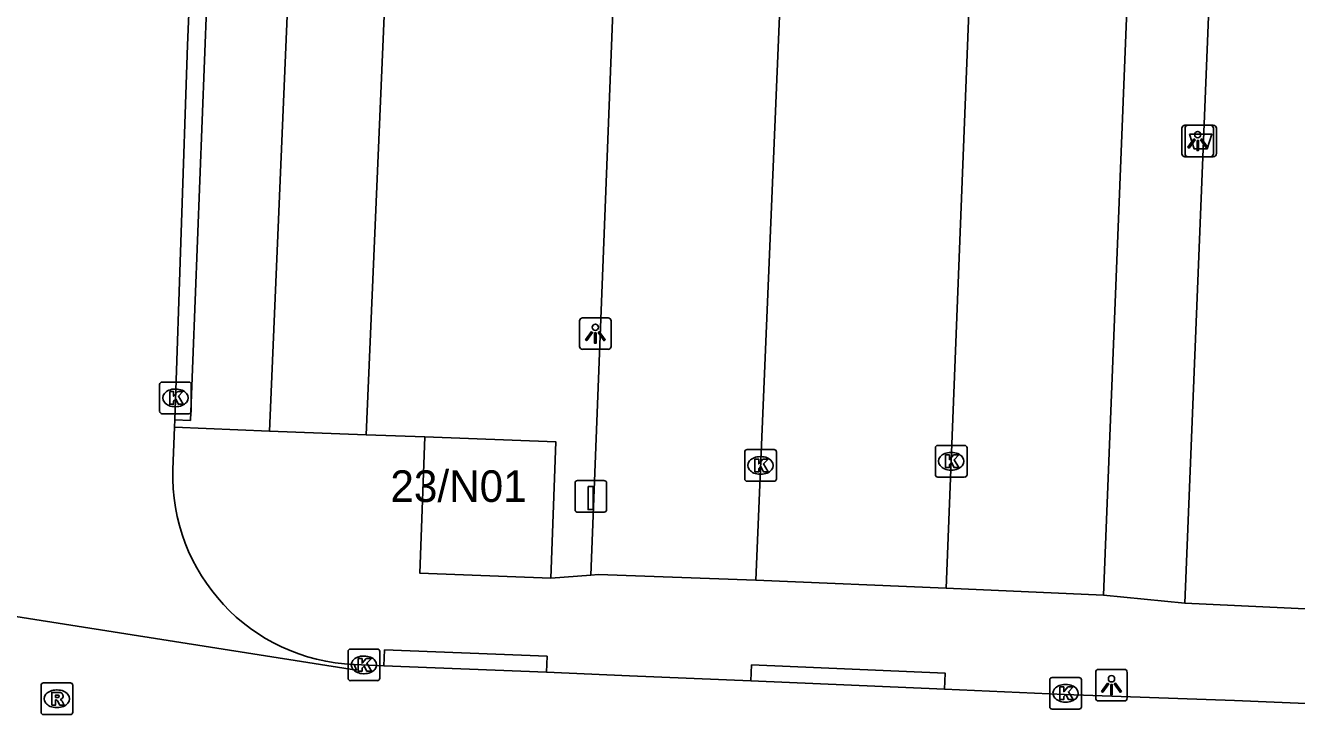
# Model space of a CAD drawing. Extents: x 160077 to 160945, y 386481 to 387498.
# Drawn here: x 160812.49 to 160852.7, y 386606.29 to 386628.1 of the extents above; entities that cross this region are included whole.
import ezdxf

# ---------------------------------------------------------------- set-up
doc = ezdxf.new("R2010")
doc.units = 0
for name, color, linetype in [('IMGEO_Afvalbak', 7, 'Continuous'), ('IMGEO_Kolk', 7, 'Continuous'), ('IMGEO_Laadpaal', 7, 'Continuous'), ('IMGEO_Lichtpunt', 7, 'Continuous'), ('IMGEO_Pand', 7, 'Continuous'), ('IMGEO_Pand_nummerreeks', 7, 'Continuous'), ('IMGEO_Parkeervlak_open', 7, 'Continuous'), ('IMGEO_Rijbaan_lokaal_open', 7, 'Continuous'), ('IMGEO_Rioolput', 7, 'Continuous'), ('IMGEO_Voetpad_open', 7, 'Continuous')]:
    doc.layers.add(name, color=color, linetype=linetype)

msp = doc.modelspace()

# ---------------------------------------------------------------- linework, layer by layer
at = {"layer": 'IMGEO_Afvalbak'}
for p, q in [((160849.169, 386624.046), (160849.169, 386624.846)), ((160849.169, 386624.846), (160849.169, 386624.046)), ((160849.269, 386624.946), (160850.059, 386624.946)), ((160850.059, 386624.946), (160849.269, 386624.946)), ((160850.159, 386624.846), (160850.159, 386624.046)), ((160850.159, 386624.046), (160850.159, 386624.846)), ((160850.059, 386623.946), (160849.269, 386623.946)), ((160849.269, 386623.946), (160850.059, 386623.946))]:
    msp.add_line(p, q, dxfattribs=at)
msp.add_lwpolyline([(160849.312, 386624.66), (160850.016, 386624.66), (160849.867, 386624.19), (160849.461, 386624.19), (160849.312, 386624.66)], dxfattribs=at)
for centre, start, end in [((160849.269, 386624.846), 90, 180), ((160849.269, 386624.846), 90, 180), ((160850.059, 386624.846), 0, 90), ((160850.059, 386624.846), 360, 90), ((160849.269, 386624.046), 180, 270), ((160849.269, 386624.046), 180, 270), ((160850.059, 386624.046), 270, 0), ((160850.059, 386624.046), 270, 0)]:
    msp.add_arc(centre, 0.1, start, end, dxfattribs=at)
at = {"layer": 'IMGEO_Kolk'}
for p, q in [((160816.734, 386615.888), (160816.734, 386616.74)), ((160816.809, 386616.814), (160817.661, 386616.814)), ((160817.735, 386616.74), (160817.735, 386615.888)), ((160817.222, 386616.594), (160817.247, 386616.594)), ((160817.245, 386616.034), (160817.22, 386616.034)), ((160817.661, 386615.814), (160816.809, 386615.814)), ((160841.271, 386613.882), (160841.271, 386614.734)), ((160841.346, 386614.808), (160842.198, 386614.808)), ((160842.272, 386614.734), (160842.272, 386613.882)), ((160835.241, 386613.75), (160835.241, 386614.602)), ((160835.316, 386614.676), (160836.168, 386614.676)), ((160835.729, 386614.456), (160835.754, 386614.456)), ((160836.242, 386614.602), (160836.242, 386613.75)), ((160841.759, 386614.588), (160841.784, 386614.588)), ((160841.782, 386614.028), (160841.757, 386614.028)), ((160836.168, 386613.676), (160835.316, 386613.676)), ((160835.752, 386613.896), (160835.727, 386613.896)), ((160842.198, 386613.808), (160841.346, 386613.808)), ((160822.696, 386607.439), (160822.696, 386608.291)), ((160822.771, 386608.365), (160823.623, 386608.365)), ((160823.697, 386608.291), (160823.697, 386607.439)), ((160823.184, 386608.145), (160823.209, 386608.145)), ((160823.207, 386607.585), (160823.182, 386607.585)), ((160823.623, 386607.365), (160822.771, 386607.365)), ((160844.89, 386606.539), (160844.89, 386607.391)), ((160844.965, 386607.465), (160845.817, 386607.465)), ((160845.378, 386607.245), (160845.403, 386607.245)), ((160845.891, 386607.391), (160845.891, 386606.539)), ((160845.401, 386606.685), (160845.376, 386606.685)), ((160845.817, 386606.465), (160844.965, 386606.465))]:
    msp.add_line(p, q, dxfattribs=at)
for points in [[(160816.734, 386615.888), (160816.734, 386616.74)], [(160816.809, 386616.814), (160817.661, 386616.814)], [(160817.735, 386616.74), (160817.735, 386615.888)], [(160817.055, 386616.514), (160817.178, 386616.514), (160817.178, 386616.363), (160817.308, 386616.514), (160817.472, 386616.514), (160817.326, 386616.363), (160817.479, 386616.114), (160817.327, 386616.114), (160817.242, 386616.278), (160817.178, 386616.211), (160817.178, 386616.114), (160817.055, 386616.114), (160817.055, 386616.514)], [(160817.661, 386615.814), (160816.809, 386615.814)], [(160841.271, 386613.882), (160841.271, 386614.734)], [(160841.346, 386614.808), (160842.198, 386614.808)], [(160842.272, 386614.734), (160842.272, 386613.882)], [(160835.241, 386613.75), (160835.241, 386614.602)], [(160835.316, 386614.676), (160836.168, 386614.676)], [(160835.562, 386614.376), (160835.685, 386614.376), (160835.685, 386614.225), (160835.815, 386614.376), (160835.979, 386614.376), (160835.833, 386614.225), (160835.986, 386613.976), (160835.834, 386613.976), (160835.749, 386614.14), (160835.685, 386614.073), (160835.685, 386613.976), (160835.562, 386613.976), (160835.562, 386614.376)], [(160836.242, 386614.602), (160836.242, 386613.75)], [(160841.592, 386614.508), (160841.715, 386614.508), (160841.715, 386614.357), (160841.845, 386614.508), (160842.009, 386614.508), (160841.863, 386614.357), (160842.016, 386614.108), (160841.864, 386614.108), (160841.779, 386614.272), (160841.715, 386614.205), (160841.715, 386614.108), (160841.592, 386614.108), (160841.592, 386614.508)], [(160836.168, 386613.676), (160835.316, 386613.676)], [(160842.198, 386613.808), (160841.346, 386613.808)], [(160822.696, 386607.439), (160822.696, 386608.291)], [(160822.771, 386608.365), (160823.623, 386608.365)], [(160823.697, 386608.291), (160823.697, 386607.439)], [(160823.017, 386608.065), (160823.14, 386608.065), (160823.14, 386607.914), (160823.27, 386608.065), (160823.434, 386608.065), (160823.288, 386607.914), (160823.441, 386607.665), (160823.289, 386607.665), (160823.204, 386607.829), (160823.14, 386607.762), (160823.14, 386607.665), (160823.017, 386607.665), (160823.017, 386608.065)], [(160823.623, 386607.365), (160822.771, 386607.365)], [(160844.89, 386606.539), (160844.89, 386607.391)], [(160844.965, 386607.465), (160845.817, 386607.465)], [(160845.211, 386607.165), (160845.334, 386607.165), (160845.334, 386607.014), (160845.464, 386607.165), (160845.628, 386607.165), (160845.482, 386607.014), (160845.635, 386606.765), (160845.483, 386606.765), (160845.398, 386606.929), (160845.334, 386606.862), (160845.334, 386606.765), (160845.211, 386606.765), (160845.211, 386607.165)], [(160845.891, 386607.391), (160845.891, 386606.539)], [(160845.817, 386606.465), (160844.965, 386606.465)]]:
    msp.add_lwpolyline(points, dxfattribs=at)
for centre, start, end in [((160816.811, 386616.738), 91.552, 178.448), ((160816.811, 386616.738), 91.552, 178.448), ((160817.659, 386616.738), 1.552, 88.448), ((160817.659, 386616.738), 1.552, 88.448), ((160816.811, 386615.89), 181.552, 268.448), ((160816.811, 386615.89), 181.552, 268.448), ((160817.659, 386615.89), 271.552, 358.448), ((160817.659, 386615.89), 271.552, 358.448), ((160841.348, 386614.732), 91.552, 178.448), ((160841.348, 386614.732), 91.552, 178.448), ((160842.196, 386614.732), 1.552, 88.448), ((160842.196, 386614.732), 1.552, 88.448), ((160835.318, 386614.6), 91.552, 178.448), ((160835.318, 386614.6), 91.552, 178.448), ((160836.166, 386614.6), 1.552, 88.448), ((160836.166, 386614.6), 1.552, 88.448), ((160835.318, 386613.752), 181.552, 268.448), ((160835.318, 386613.752), 181.552, 268.448), ((160836.166, 386613.752), 271.552, 358.448), ((160836.166, 386613.752), 271.552, 358.448), ((160841.348, 386613.884), 181.552, 268.448), ((160841.348, 386613.884), 181.552, 268.448), ((160842.196, 386613.884), 271.552, 358.448), ((160842.196, 386613.884), 271.552, 358.448), ((160822.773, 386608.289), 91.552, 178.448), ((160822.773, 386608.289), 91.552, 178.448), ((160823.621, 386608.289), 1.552, 88.448), ((160823.621, 386608.289), 1.552, 88.448), ((160822.773, 386607.441), 181.552, 268.448), ((160822.773, 386607.441), 181.552, 268.448), ((160823.621, 386607.441), 271.552, 358.448), ((160823.621, 386607.441), 271.552, 358.448), ((160844.967, 386607.389), 91.552, 178.448), ((160844.967, 386607.389), 91.552, 178.448), ((160845.815, 386607.389), 1.552, 88.448), ((160845.815, 386607.389), 1.552, 88.448), ((160844.967, 386606.541), 181.552, 268.448), ((160844.967, 386606.541), 181.552, 268.448), ((160845.815, 386606.541), 271.552, 358.448), ((160845.815, 386606.541), 271.552, 358.448)]:
    msp.add_arc(centre, 0.0765, start, end, dxfattribs=at)
for centre, major_axis, ratio, start_param, end_param in [((160817.221, 386616.314), (-0.387, 0.002), 0.722429, 4.712389, 7.853982), ((160817.246, 386616.314), (-0.39, 0.002), 0.717154, 1.570796, 4.712389), ((160835.728, 386614.176), (-0.387, 0.002), 0.722429, 4.712389, 7.853982), ((160835.753, 386614.176), (-0.39, 0.002), 0.717154, 1.570796, 4.712389), ((160841.758, 386614.308), (-0.387, 0.002), 0.722429, 4.712389, 7.853982), ((160841.783, 386614.308), (-0.39, 0.002), 0.717154, 1.570796, 4.712389), ((160823.183, 386607.865), (-0.387, 0.002), 0.722429, 4.712389, 7.853982), ((160823.208, 386607.865), (-0.39, 0.002), 0.717154, 1.570796, 4.712389), ((160845.377, 386606.965), (-0.387, 0.002), 0.722429, 4.712389, 7.853982), ((160845.402, 386606.965), (-0.39, 0.002), 0.717154, 1.570796, 4.712389)]:
    msp.add_ellipse(centre, major_axis=major_axis, ratio=ratio, start_param=start_param, end_param=end_param, dxfattribs=at)
at = {"layer": 'IMGEO_Laadpaal'}
for p, q in [((160829.873, 386613.613), (160829.873, 386612.772)), ((160829.873, 386613.613), (160829.873, 386612.772)), ((160830.789, 386613.697), (160829.948, 386613.697)), ((160830.789, 386613.697), (160829.948, 386613.697)), ((160830.873, 386612.781), (160830.873, 386613.622)), ((160830.873, 386612.781), (160830.873, 386613.622)), ((160829.957, 386612.697), (160830.798, 386612.697)), ((160829.957, 386612.697), (160830.798, 386612.697))]:
    msp.add_line(p, q, dxfattribs=at)
msp.add_lwpolyline([(160830.288, 386613.51), (160830.448, 386613.51), (160830.448, 386612.777), (160830.288, 386612.777), (160830.288, 386613.51)], dxfattribs=at)
for centre, start, end in [((160829.951, 386613.619), 92.4484, 184.2845), ((160829.951, 386613.619), 92.4484, 184.2845), ((160830.795, 386613.619), 2.4484, 94.2845), ((160830.795, 386613.619), 2.4484, 94.2845), ((160829.951, 386612.775), 182.4484, 274.2845), ((160829.951, 386612.775), 182.4484, 274.2845), ((160830.795, 386612.775), 272.4484, 4.2845), ((160830.795, 386612.775), 272.4484, 4.2845)]:
    msp.add_arc(centre, 0.0779, start, end, dxfattribs=at)
at = {"layer": 'IMGEO_Lichtpunt'}
for p, q in [((160849.071, 386624.846), (160849.071, 386624.039)), ((160849.071, 386624.846), (160849.071, 386624.039)), ((160849.973, 386624.941), (160849.165, 386624.941)), ((160849.973, 386624.941), (160849.165, 386624.941)), ((160850.067, 386624.039), (160850.067, 386624.846)), ((160850.067, 386624.039), (160850.067, 386624.846)), ((160849.165, 386623.945), (160849.973, 386623.945)), ((160849.165, 386623.945), (160849.973, 386623.945)), ((160830.018, 386618.751), (160830.018, 386617.944)), ((160830.018, 386618.751), (160830.018, 386617.944)), ((160830.92, 386618.846), (160830.112, 386618.846)), ((160830.92, 386618.846), (160830.112, 386618.846)), ((160831.014, 386617.944), (160831.014, 386618.751)), ((160831.014, 386617.944), (160831.014, 386618.751)), ((160830.112, 386617.85), (160830.92, 386617.85)), ((160830.112, 386617.85), (160830.92, 386617.85)), ((160846.343, 386607.626), (160846.343, 386606.819)), ((160846.343, 386607.626), (160846.343, 386606.819)), ((160847.245, 386607.721), (160846.437, 386607.721)), ((160847.245, 386607.721), (160846.437, 386607.721)), ((160847.339, 386606.819), (160847.339, 386607.626)), ((160847.339, 386606.819), (160847.339, 386607.626)), ((160846.437, 386606.725), (160847.245, 386606.725)), ((160846.437, 386606.725), (160847.245, 386606.725))]:
    msp.add_line(p, q, dxfattribs=at)
for points in [[(160849.445, 386624.51), (160849.484, 386624.482), (160849.296, 386624.22), (160849.258, 386624.247), (160849.445, 386624.51)], [(160849.547, 386624.462), (160849.594, 386624.462), (160849.594, 386624.14), (160849.547, 386624.14), (160849.547, 386624.462)], [(160849.657, 386624.482), (160849.695, 386624.509), (160849.882, 386624.247), (160849.843, 386624.219), (160849.657, 386624.482)], [(160830.392, 386618.415), (160830.431, 386618.387), (160830.243, 386618.125), (160830.205, 386618.152), (160830.392, 386618.415)], [(160830.494, 386618.367), (160830.541, 386618.367), (160830.541, 386618.045), (160830.494, 386618.045), (160830.494, 386618.367)], [(160830.604, 386618.387), (160830.642, 386618.414), (160830.829, 386618.152), (160830.79, 386618.124), (160830.604, 386618.387)], [(160846.717, 386607.29), (160846.756, 386607.262), (160846.568, 386607), (160846.53, 386607.027), (160846.717, 386607.29)], [(160846.819, 386607.242), (160846.866, 386607.242), (160846.866, 386606.92), (160846.819, 386606.92), (160846.819, 386607.242)], [(160846.929, 386607.262), (160846.967, 386607.289), (160847.154, 386607.027), (160847.115, 386606.999), (160846.929, 386607.262)]]:
    msp.add_lwpolyline(points, dxfattribs=at)
for centre in [(160849.57, 386624.644), (160830.517, 386618.549), (160846.842, 386607.424)]:
    msp.add_circle(centre, 0.0994, dxfattribs=at)
for centre, start, end in [((160849.165, 386624.846), 90, 180), ((160849.165, 386624.846), 90, 180), ((160849.973, 386624.846), 0, 90), ((160849.973, 386624.846), 0, 90), ((160849.165, 386624.039), 180, 270), ((160849.165, 386624.039), 180, 270), ((160849.973, 386624.039), 270, 0), ((160849.973, 386624.039), 270, 360), ((160830.112, 386618.751), 90, 180), ((160830.112, 386618.751), 90, 180), ((160830.92, 386618.751), 0, 90), ((160830.92, 386618.751), 0, 90), ((160830.112, 386617.944), 180, 270), ((160830.112, 386617.944), 180, 270), ((160830.92, 386617.944), 270, 0), ((160830.92, 386617.944), 270, 360), ((160846.437, 386607.626), 90, 180), ((160846.437, 386607.626), 90, 180), ((160847.245, 386607.626), 0, 90), ((160847.245, 386607.626), 0, 90), ((160846.437, 386606.819), 180, 270), ((160846.437, 386606.819), 180, 270), ((160847.245, 386606.819), 270, 0), ((160847.245, 386606.819), 270, 360)]:
    msp.add_arc(centre, 0.0946, start, end, dxfattribs=at)
at = {"layer": 'IMGEO_Pand'}
for points in [[(160829.104, 386610.612), (160824.967, 386610.765), (160825.127, 386615.077)], [(160825.127, 386615.077), (160829.264, 386614.923), (160829.104, 386610.612)]]:
    msp.add_lwpolyline(points, dxfattribs=at)
at = {"layer": 'IMGEO_Parkeervlak_open'}
for points in [[(160830.373, 386610.704), (160831.938, 386650.706)], [(160823.537, 386642.45), (160824.436, 386642.409), (160823.27, 386615.146)]]:
    msp.add_lwpolyline(points, dxfattribs=at)
at = {"layer": 'IMGEO_Rijbaan_lokaal_open'}
for points in [[(160835.59, 386610.54), (160837.271, 386650.548)], [(160841.614, 386610.289), (160843.179, 386650.261)], [(160818.24, 386642.214), (160817.617, 386627.474), (160817.21, 386615.619)], [(160817.21, 386615.619), (160817.202, 386615.385)], [(160817.202, 386615.385), (160817.156, 386614.05)], [(160822.892, 386607.876), (160822.959, 386607.692), (160804.88, 386610.547)], [(160841.614, 386610.289), (160835.59, 386610.54)], [(160823.83, 386607.839), (160822.892, 386607.876)], [(160828.97, 386607.637), (160823.83, 386607.839)], [(160835.438, 386607.363), (160831.595, 386607.514), (160828.97, 386607.637)], [(160841.564, 386607.099), (160835.438, 386607.363)], [(160853.491, 386606.618), (160850.734, 386606.742), (160845.36, 386606.927), (160841.564, 386607.099)]]:
    msp.add_lwpolyline(points, dxfattribs=at)
msp.add_arc((160823.126, 386613.845), 5.974, 178.0327, 267.755, dxfattribs=at)
at = {"layer": 'IMGEO_Rioolput'}
for p, q in [((160812.984, 386606.366), (160812.984, 386607.218)), ((160813.059, 386607.292), (160813.911, 386607.292)), ((160813.985, 386607.218), (160813.985, 386606.366)), ((160813.472, 386607.072), (160813.497, 386607.072)), ((160813.911, 386606.292), (160813.059, 386606.292)), ((160813.495, 386606.512), (160813.47, 386606.512))]:
    msp.add_line(p, q, dxfattribs=at)
for points in [[(160812.984, 386606.366), (160812.984, 386607.218)], [(160813.059, 386607.292), (160813.911, 386607.292)], [(160813.985, 386607.218), (160813.985, 386606.366)], [(160813.573, 386606.99), (160813.321, 386606.992), (160813.321, 386606.592)], [(160813.321, 386606.592), (160813.445, 386606.592), (160813.445, 386606.754), (160813.456, 386606.754)], [(160813.499, 386606.911), (160813.445, 386606.911), (160813.445, 386606.83)], [(160813.445, 386606.83), (160813.497, 386606.83)], [(160813.503, 386606.725), (160813.574, 386606.592), (160813.714, 386606.592), (160813.649, 386606.718)], [(160813.911, 386606.292), (160813.059, 386606.292)]]:
    msp.add_lwpolyline(points, dxfattribs=at)
for centre, radius, start, end in [((160813.061, 386607.216), 0.0765, 91.552, 178.448), ((160813.061, 386607.216), 0.0765, 91.552, 178.448), ((160813.909, 386607.216), 0.0765, 1.552, 88.448), ((160813.909, 386607.216), 0.0765, 1.552, 88.448), ((160813.455, 386606.701), 0.0533, 26.0293, 88.6989), ((160813.481, 386607.019), 0.19, 274.7715, 282.9687), ((160813.505, 386606.815), 0.0964, 77.0061, 93.1865), ((160813.519, 386606.872), 0.0378, 276.6634, 79.6772), ((160813.572, 386606.88), 0.109, 350.3612, 89.416), ((160813.57, 386606.88), 0.112, 277.5842, 350.9817), ((160813.554, 386606.665), 0.108, 29.5134, 73.7905), ((160813.061, 386606.368), 0.0765, 181.552, 268.448), ((160813.061, 386606.368), 0.0765, 181.552, 268.448), ((160813.909, 386606.368), 0.0765, 271.552, 358.448), ((160813.909, 386606.368), 0.0765, 271.552, 358.448)]:
    msp.add_arc(centre, radius, start, end, dxfattribs=at)
for centre, major_axis, ratio, start_param, end_param in [((160813.471, 386606.792), (-0.387, 0.002), 0.722429, 4.712389, 7.853982), ((160813.496, 386606.792), (-0.39, 0.002), 0.717154, 1.570796, 4.712389)]:
    msp.add_ellipse(centre, major_axis=major_axis, ratio=ratio, start_param=start_param, end_param=end_param, dxfattribs=at)
at = {"layer": 'IMGEO_Voetpad_open'}
for points in [[(160849.16, 386609.822), (160851.902, 386677.805)], [(160848.184, 386650.052), (160846.593, 386610.066)], [(160820.213, 386615.259), (160821.365, 386642.547), (160823.537, 386642.45)], [(160817.21, 386615.619), (160817.71, 386615.603), (160818.74, 386642.193), (160818.24, 386642.214)], [(160820.213, 386615.259), (160817.202, 386615.385)], [(160823.27, 386615.146), (160820.213, 386615.259)], [(160825.127, 386615.077), (160823.27, 386615.146)], [(160830.373, 386610.704), (160829.104, 386610.612)], [(160835.59, 386610.54), (160830.615, 386610.722), (160830.373, 386610.704)], [(160846.593, 386610.066), (160841.614, 386610.289)], [(160849.16, 386609.822), (160846.593, 386610.066)], [(160854.098, 386609.581), (160849.16, 386609.822)], [(160823.83, 386607.839), (160823.849, 386608.338), (160828.989, 386608.136), (160828.97, 386607.637)], [(160835.438, 386607.363), (160835.459, 386607.862), (160841.585, 386607.598), (160841.564, 386607.099)]]:
    msp.add_lwpolyline(points, dxfattribs=at)

# ---------------------------------------------------------------- texts
at = {"layer": 'IMGEO_Pand_nummerreeks'}
msp.add_text('23/N01', height=1, dxfattribs=at).set_placement((160824.033, 386613.021))

doc.saveas('drawing.dxf')
